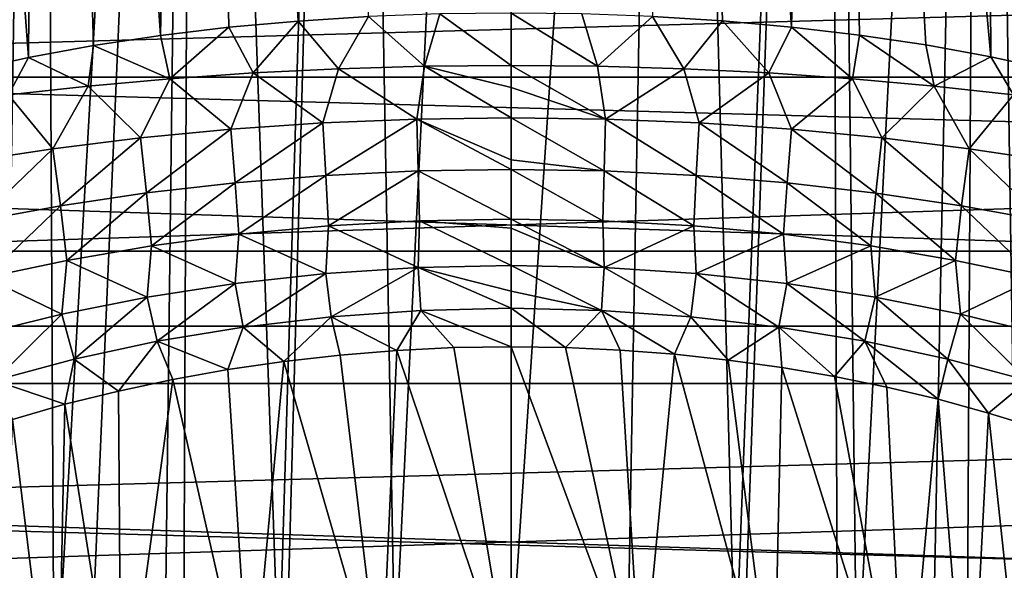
# Model space of a CAD drawing. Header units: millimetres. Extents: x -100 to 100, y -64 to 136.
# Tile 501 of 530: x -5 to 5, y 85 to 91. Entities that reach past the tile are written whole.
import ezdxf

# ---------------------------------------------------------------- set-up
doc = ezdxf.new("R2010")
doc.units = ezdxf.units.MM
doc.header["$LTSCALE"] = 159.143519
for name, color, linetype in [('19', 7, 'CONTINUOUS'), ('232', 7, 'CONTINUOUS'), ('238', 7, 'CONTINUOUS'), ('239', 7, 'CONTINUOUS'), ('244', 7, 'CONTINUOUS'), ('397', 7, 'CONTINUOUS'), ('407', 7, 'CONTINUOUS'), ('412', 7, 'CONTINUOUS'), ('437', 7, 'CONTINUOUS')]:
    doc.layers.add(name, color=color, linetype=linetype)

msp = doc.modelspace()

# ---------------------------------------------------------------- linework, layer by layer
at = {"layer": '19', "color": 7, "linetype": 'CONTINUOUS', "true_color": 0x8c979c}
for points in [[(-5.781, 90.37, 13.152), (-5.112, 90.519, 13.424), (-6.522, 109.417, 12.427), (-5.781, 90.37, 13.152)], [(-6.522, 109.417, 12.427), (-5.112, 90.519, 13.424), (-4.977, 109.417, 13.122), (-6.522, 109.417, 12.427)], [(-4.977, 109.417, -13.122), (-6.226, 82.783, -13.094), (-6.522, 109.417, -12.427), (-4.977, 109.417, -13.122)], [(-5.95, 82.932, -13.219), (-6.226, 82.783, -13.094), (-4.977, 109.417, -13.122), (-5.95, 82.932, -13.219)], [(-5.393, 83.194, -13.451), (-5.95, 82.932, -13.219), (-4.977, 109.417, -13.122), (-5.393, 83.194, -13.451)], [(-4.841, 83.41, -13.656), (-5.393, 83.194, -13.451), (-4.977, 109.417, -13.122), (-4.841, 83.41, -13.656)], [(-5.112, 90.519, 13.424), (-4.422, 90.646, 13.664), (-4.977, 109.417, 13.122), (-5.112, 90.519, 13.424)], [(-4.422, 90.646, 13.664), (-3.714, 90.752, 13.871), (-4.977, 109.417, 13.122), (-4.422, 90.646, 13.664)], [(-4.977, 109.417, 13.122), (-3.714, 90.752, 13.871), (-3.358, 109.417, 13.626), (-4.977, 109.417, 13.122)], [(-3.358, 109.417, -13.626), (-4.841, 83.41, -13.656), (-4.977, 109.417, -13.122), (-3.358, 109.417, -13.626)], [(-4.474, 83.532, -13.778), (-4.841, 83.41, -13.656), (-3.358, 109.417, -13.626), (-4.474, 83.532, -13.778)], [(-3.67, 83.75, -14.009), (-4.474, 83.532, -13.778), (-3.358, 109.417, -13.626), (-3.67, 83.75, -14.009)], [(-3.714, 90.752, 13.871), (-2.991, 90.838, 14.044), (-3.358, 109.417, 13.626), (-3.714, 90.752, 13.871)], [(-3.469, 83.795, -14.06), (-3.67, 83.75, -14.009), (-3.358, 109.417, -13.626), (-3.469, 83.795, -14.06)], [(-2.461, 83.971, -14.268), (-3.469, 83.795, -14.06), (-3.358, 109.417, -13.626), (-2.461, 83.971, -14.268)], [(-2.991, 90.838, 14.044), (-2.255, 90.904, 14.179), (-3.358, 109.417, 13.626), (-2.991, 90.838, 14.044)], [(-3.358, 109.417, 13.626), (-2.255, 90.904, 14.179), (-1.692, 109.417, 13.932), (-3.358, 109.417, 13.626)], [(-1.692, 109.417, -13.932), (-2.461, 83.971, -14.268), (-3.358, 109.417, -13.626), (-1.692, 109.417, -13.932)], [(-2.384, 83.981, -14.28), (-2.461, 83.971, -14.268), (-1.692, 109.417, -13.932), (-2.384, 83.981, -14.28)], [(-1.231, 84.091, -14.424), (-2.384, 83.981, -14.28), (-1.692, 109.417, -13.932), (-1.231, 84.091, -14.424)], [(-2.255, 90.904, 14.179), (-1.509, 90.951, 14.277), (-1.692, 109.417, 13.932), (-2.255, 90.904, 14.179)], [(0, 109.417, -14.034), (-1.231, 84.091, -14.424), (-1.692, 109.417, -13.932), (0, 109.417, -14.034)], [(0, 84.13, -14.476), (-1.231, 84.091, -14.424), (0, 109.417, -14.034), (0, 84.13, -14.476)]]:
    msp.add_3dface(points, dxfattribs=at)
at = {"layer": '232', "color": 7, "linetype": 'CONTINUOUS', "true_color": 0x8c979c}
for points in [[(-1.811, 87.368, 15.806), (-1.377, 83.734, 19.702), (-1.21, 87.417, 15.862), (-1.811, 87.368, 15.806)], [(-1.377, 83.734, 19.702), (0, 83.815, 19.727), (-1.21, 87.417, 15.862), (-1.377, 83.734, 19.702)], [(-1.21, 87.417, 15.862), (0, 83.815, 19.727), (-0.606, 87.446, 15.895), (-1.21, 87.417, 15.862)], [(-0.606, 87.446, 15.895), (0, 83.815, 19.727), (0, 87.455, 15.906), (-0.606, 87.446, 15.895)], [(0, 83.815, 19.727), (1.381, 83.736, 19.699), (0, 87.455, 15.906), (0, 83.815, 19.727)], [(0, 87.455, 15.906), (1.381, 83.736, 19.699), (0.578, 87.447, 15.896), (0, 87.455, 15.906)], [(0.578, 87.447, 15.896), (1.381, 83.736, 19.699), (1.155, 87.42, 15.866), (0.578, 87.447, 15.896)], [(1.155, 87.42, 15.866), (1.381, 83.736, 19.699), (1.73, 87.376, 15.815), (1.155, 87.42, 15.866)], [(-2.408, 87.301, 15.728), (-1.377, 83.734, 19.702), (-1.811, 87.368, 15.806), (-2.408, 87.301, 15.728)], [(1.381, 83.736, 19.699), (2.785, 83.489, 19.614), (1.73, 87.376, 15.815), (1.381, 83.736, 19.699)], [(1.73, 87.376, 15.815), (2.785, 83.489, 19.614), (2.301, 87.315, 15.744), (1.73, 87.376, 15.815)], [(2.301, 87.315, 15.744), (2.785, 83.489, 19.614), (2.867, 87.236, 15.653), (2.301, 87.315, 15.744)], [(-3.584, 87.11, 15.507), (-2.759, 83.49, 19.622), (-3, 87.215, 15.629), (-3.584, 87.11, 15.507)], [(-3, 87.215, 15.629), (-2.759, 83.49, 19.622), (-2.408, 87.301, 15.728), (-3, 87.215, 15.629)], [(-2.759, 83.49, 19.622), (-1.377, 83.734, 19.702), (-2.408, 87.301, 15.728), (-2.759, 83.49, 19.622)], [(2.785, 83.489, 19.614), (4.175, 83.073, 19.466), (2.867, 87.236, 15.653), (2.785, 83.489, 19.614)], [(2.867, 87.236, 15.653), (4.175, 83.073, 19.466), (3.426, 87.141, 15.543), (2.867, 87.236, 15.653)], [(-4.16, 86.987, 15.365), (-4.132, 83.081, 19.479), (-3.584, 87.11, 15.507), (-4.16, 86.987, 15.365)], [(-4.132, 83.081, 19.479), (-2.759, 83.49, 19.622), (-3.584, 87.11, 15.507), (-4.132, 83.081, 19.479)], [(3.426, 87.141, 15.543), (4.175, 83.073, 19.466), (3.979, 87.028, 15.412), (3.426, 87.141, 15.543)], [(3.979, 87.028, 15.412), (4.175, 83.073, 19.466), (4.523, 86.899, 15.262), (3.979, 87.028, 15.412)], [(-4.727, 86.846, 15.201), (-4.132, 83.081, 19.479), (-4.16, 86.987, 15.365), (-4.727, 86.846, 15.201)], [(4.175, 83.073, 19.466), (4.854, 82.804, 19.366), (4.523, 86.899, 15.262), (4.175, 83.073, 19.466)], [(4.523, 86.899, 15.262), (4.854, 82.804, 19.366), (5.057, 86.754, 15.093), (4.523, 86.899, 15.262)], [(-5.282, 86.687, 15.016), (-4.809, 82.816, 19.381), (-4.727, 86.846, 15.201), (-5.282, 86.687, 15.016)], [(-4.809, 82.816, 19.381), (-4.132, 83.081, 19.479), (-4.727, 86.846, 15.201), (-4.809, 82.816, 19.381)], [(-5.477, 82.51, 19.265), (-4.809, 82.816, 19.381), (-5.282, 86.687, 15.016), (-5.477, 82.51, 19.265)], [(4.854, 82.804, 19.366), (5.517, 82.499, 19.248), (5.057, 86.754, 15.093), (4.854, 82.804, 19.366)], [(5.057, 86.754, 15.093), (5.517, 82.499, 19.248), (5.581, 86.592, 14.906), (5.057, 86.754, 15.093)]]:
    msp.add_3dface(points, dxfattribs=at)
at = {"layer": '238', "color": 7, "linetype": 'CONTINUOUS', "true_color": 0x8c979c}
for points in [[(-0.756, 90.979, 14.336), (-1.509, 90.951, 14.277), (-0.917, 90.427, 14.366), (-0.756, 90.979, 14.336)], [(-0.756, 90.979, 14.336), (-0.917, 90.427, 14.366), (0, 90.434, 14.396), (-0.756, 90.979, 14.336)], [(0, 90.988, 14.356), (-0.756, 90.979, 14.336), (0, 90.434, 14.396), (0, 90.988, 14.356)], [(-2.255, 90.904, 14.179), (-2.991, 90.838, 14.044), (-2.731, 90.354, 14.13), (-2.255, 90.904, 14.179)], [(-2.255, 90.904, 14.179), (-2.731, 90.354, 14.13), (-1.829, 90.399, 14.277), (-2.255, 90.904, 14.179)], [(-1.509, 90.951, 14.277), (-2.255, 90.904, 14.179), (-1.829, 90.399, 14.277), (-1.509, 90.951, 14.277)], [(-1.509, 90.951, 14.277), (-1.829, 90.399, 14.277), (-0.917, 90.427, 14.366), (-1.509, 90.951, 14.277)], [(-3.714, 90.752, 13.871), (-4.422, 90.646, 13.664), (-3.616, 90.293, 13.927), (-3.714, 90.752, 13.871)], [(-2.991, 90.838, 14.044), (-3.714, 90.752, 13.871), (-3.616, 90.293, 13.927), (-2.991, 90.838, 14.044)], [(-2.991, 90.838, 14.044), (-3.616, 90.293, 13.927), (-2.731, 90.354, 14.13), (-2.991, 90.838, 14.044)], [(-4.422, 90.646, 13.664), (-5.112, 90.519, 13.424), (-4.482, 90.215, 13.669), (-4.422, 90.646, 13.664)], [(-4.422, 90.646, 13.664), (-4.482, 90.215, 13.669), (-3.616, 90.293, 13.927), (-4.422, 90.646, 13.664)], [(-5.112, 90.519, 13.424), (-5.781, 90.37, 13.152), (-5.324, 90.124, 13.36), (-5.112, 90.519, 13.424)], [(-5.112, 90.519, 13.424), (-5.324, 90.124, 13.36), (-4.482, 90.215, 13.669), (-5.112, 90.519, 13.424)], [(0, 90.434, 14.396), (-0.917, 90.427, 14.366), (0, 90.2, 14.432), (0, 90.434, 14.396)], [(-3.616, 90.293, 13.927), (-2.97, 89.758, 14.182), (-2.731, 90.354, 14.13), (-3.616, 90.293, 13.927)], [(-2.97, 89.758, 14.182), (-1.993, 89.825, 14.358), (-2.731, 90.354, 14.13), (-2.97, 89.758, 14.182)], [(-2.731, 90.354, 14.13), (-1.993, 89.825, 14.358), (-1.829, 90.399, 14.277), (-2.731, 90.354, 14.13)], [(-1.993, 89.825, 14.358), (-1, 89.866, 14.465), (-1.829, 90.399, 14.277), (-1.993, 89.825, 14.358)], [(-1.829, 90.399, 14.277), (-1, 89.866, 14.465), (-0.917, 90.427, 14.366), (-1.829, 90.399, 14.277)], [(-1, 89.866, 14.465), (0, 89.878, 14.5), (-0.917, 90.427, 14.366), (-1, 89.866, 14.465)], [(-0.917, 90.427, 14.366), (0, 89.878, 14.5), (0, 90.2, 14.432), (-0.917, 90.427, 14.366)], [(-4.482, 90.215, 13.669), (-3.926, 89.666, 13.94), (-3.616, 90.293, 13.927), (-4.482, 90.215, 13.669)], [(-3.926, 89.666, 13.94), (-2.97, 89.758, 14.182), (-3.616, 90.293, 13.927), (-3.926, 89.666, 13.94)], [(-5.748, 89.416, 13.268), (-4.854, 89.552, 13.634), (-5.324, 90.124, 13.36), (-5.748, 89.416, 13.268)], [(-5.324, 90.124, 13.36), (-4.854, 89.552, 13.634), (-4.482, 90.215, 13.669), (-5.324, 90.124, 13.36)], [(-4.854, 89.552, 13.634), (-3.926, 89.666, 13.94), (-4.482, 90.215, 13.669), (-4.854, 89.552, 13.634)], [(-2.97, 89.758, 14.182), (-2.923, 89.191, 14.362), (-1.993, 89.825, 14.358), (-2.97, 89.758, 14.182)], [(-2.923, 89.191, 14.362), (-1.962, 89.27, 14.531), (-1.993, 89.825, 14.358), (-2.923, 89.191, 14.362)], [(-1.993, 89.825, 14.358), (-1.962, 89.27, 14.531), (-1, 89.866, 14.465), (-1.993, 89.825, 14.358)], [(-1.962, 89.27, 14.531), (-0.985, 89.317, 14.634), (-1, 89.866, 14.465), (-1.962, 89.27, 14.531)], [(0, 89.878, 14.5), (-1, 89.866, 14.465), (0, 89.435, 14.632), (0, 89.878, 14.5)], [(-0.985, 89.317, 14.634), (0, 89.333, 14.668), (-1, 89.866, 14.465), (-0.985, 89.317, 14.634)], [(-1, 89.866, 14.465), (0, 89.333, 14.668), (0, 89.435, 14.632), (-1, 89.866, 14.465)], [(-3.926, 89.666, 13.94), (-3.862, 89.084, 14.128), (-2.97, 89.758, 14.182), (-3.926, 89.666, 13.94)], [(-3.862, 89.084, 14.128), (-2.923, 89.191, 14.362), (-2.97, 89.758, 14.182), (-3.862, 89.084, 14.128)], [(-4.854, 89.552, 13.634), (-4.772, 88.949, 13.833), (-3.926, 89.666, 13.94), (-4.854, 89.552, 13.634)], [(-4.772, 88.949, 13.833), (-3.862, 89.084, 14.128), (-3.926, 89.666, 13.94), (-4.772, 88.949, 13.833)], [(-5.748, 89.416, 13.268), (-5.648, 88.789, 13.481), (-4.854, 89.552, 13.634), (-5.748, 89.416, 13.268)], [(-5.648, 88.789, 13.481), (-4.772, 88.949, 13.833), (-4.854, 89.552, 13.634), (-5.648, 88.789, 13.481)], [(-1.962, 89.27, 14.531), (-1.936, 88.736, 14.768), (-0.985, 89.317, 14.634), (-1.962, 89.27, 14.531)], [(-1.936, 88.736, 14.768), (-0.972, 88.79, 14.866), (-0.985, 89.317, 14.634), (-1.936, 88.736, 14.768)], [(-0.985, 89.317, 14.634), (0, 88.808, 14.899), (0, 89.333, 14.668), (-0.985, 89.317, 14.634)], [(-0.972, 88.79, 14.866), (0, 88.808, 14.899), (-0.985, 89.317, 14.634), (-0.972, 88.79, 14.866)], [(-3.862, 89.084, 14.128), (-3.811, 88.523, 14.382), (-2.923, 89.191, 14.362), (-3.862, 89.084, 14.128)], [(-3.811, 88.523, 14.382), (-2.885, 88.646, 14.605), (-2.923, 89.191, 14.362), (-3.811, 88.523, 14.382)], [(-2.923, 89.191, 14.362), (-2.885, 88.646, 14.605), (-1.962, 89.27, 14.531), (-2.923, 89.191, 14.362)], [(-2.885, 88.646, 14.605), (-1.936, 88.736, 14.768), (-1.962, 89.27, 14.531), (-2.885, 88.646, 14.605)], [(-4.772, 88.949, 13.833), (-4.707, 88.369, 14.1), (-3.862, 89.084, 14.128), (-4.772, 88.949, 13.833)], [(-4.707, 88.369, 14.1), (-3.811, 88.523, 14.382), (-3.862, 89.084, 14.128), (-4.707, 88.369, 14.1)], [(-5.648, 88.789, 13.481), (-5.568, 88.187, 13.763), (-4.772, 88.949, 13.833), (-5.648, 88.789, 13.481)], [(-5.568, 88.187, 13.763), (-4.707, 88.369, 14.1), (-4.772, 88.949, 13.833), (-5.568, 88.187, 13.763)], [(-1.936, 88.736, 14.768), (-0.985, 88.293, 15.154), (-0.972, 88.79, 14.866), (-1.936, 88.736, 14.768)], [(-0.985, 88.293, 15.154), (0, 88.316, 15.186), (-0.972, 88.79, 14.866), (-0.985, 88.293, 15.154)], [(0, 88.808, 14.899), (-0.972, 88.79, 14.866), (0, 88.71, 14.95), (0, 88.808, 14.899)], [(-0.972, 88.79, 14.866), (0, 88.316, 15.186), (0, 88.71, 14.95), (-0.972, 88.79, 14.866)], [(-2.885, 88.646, 14.605), (-1.962, 88.23, 15.056), (-1.936, 88.736, 14.768), (-2.885, 88.646, 14.605)], [(-1.962, 88.23, 15.056), (-0.985, 88.293, 15.154), (-1.936, 88.736, 14.768), (-1.962, 88.23, 15.056)], [(-3.811, 88.523, 14.382), (-2.922, 88.125, 14.895), (-2.885, 88.646, 14.605), (-3.811, 88.523, 14.382)], [(-2.922, 88.125, 14.895), (-1.962, 88.23, 15.056), (-2.885, 88.646, 14.605), (-2.922, 88.125, 14.895)], [(-4.707, 88.369, 14.1), (-3.857, 87.982, 14.673), (-3.811, 88.523, 14.382), (-4.707, 88.369, 14.1)], [(-3.857, 87.982, 14.673), (-2.922, 88.125, 14.895), (-3.811, 88.523, 14.382), (-3.857, 87.982, 14.673)], [(-5.568, 88.187, 13.763), (-4.76, 87.802, 14.392), (-4.707, 88.369, 14.1), (-5.568, 88.187, 13.763)], [(-4.76, 87.802, 14.392), (-3.857, 87.982, 14.673), (-4.707, 88.369, 14.1), (-4.76, 87.802, 14.392)], [(-1.962, 88.23, 15.056), (-1.905, 87.772, 15.408), (-0.985, 88.293, 15.154), (-1.962, 88.23, 15.056)], [(-1.905, 87.772, 15.408), (-0.957, 87.839, 15.496), (-0.985, 88.293, 15.154), (-1.905, 87.772, 15.408)], [(0, 88.316, 15.186), (-0.985, 88.293, 15.154), (0, 88.045, 15.378), (0, 88.316, 15.186)], [(-0.957, 87.839, 15.496), (0, 87.863, 15.524), (-0.985, 88.293, 15.154), (-0.957, 87.839, 15.496)], [(-0.985, 88.293, 15.154), (0, 87.863, 15.524), (0, 88.045, 15.378), (-0.985, 88.293, 15.154)], [(-5.626, 87.589, 14.059), (-4.76, 87.802, 14.392), (-5.568, 88.187, 13.763), (-5.626, 87.589, 14.059)], [(-2.922, 88.125, 14.895), (-2.838, 87.663, 15.262), (-1.962, 88.23, 15.056), (-2.922, 88.125, 14.895)], [(-2.838, 87.663, 15.262), (-1.905, 87.772, 15.408), (-1.962, 88.23, 15.056), (-2.838, 87.663, 15.262)], [(-3.857, 87.982, 14.673), (-3.748, 87.513, 15.062), (-2.922, 88.125, 14.895), (-3.857, 87.982, 14.673)], [(-3.748, 87.513, 15.062), (-2.838, 87.663, 15.262), (-2.922, 88.125, 14.895), (-3.748, 87.513, 15.062)], [(-4.76, 87.802, 14.392), (-4.628, 87.324, 14.809), (-3.857, 87.982, 14.673), (-4.76, 87.802, 14.392)], [(-4.628, 87.324, 14.809), (-3.748, 87.513, 15.062), (-3.857, 87.982, 14.673), (-4.628, 87.324, 14.809)], [(-1.905, 87.772, 15.408), (-1.21, 87.417, 15.862), (-0.957, 87.839, 15.496), (-1.905, 87.772, 15.408)], [(-1.21, 87.417, 15.862), (-0.606, 87.446, 15.895), (-0.957, 87.839, 15.496), (-1.21, 87.417, 15.862)], [(-0.957, 87.839, 15.496), (0, 87.455, 15.906), (0, 87.863, 15.524), (-0.957, 87.839, 15.496)], [(-0.606, 87.446, 15.895), (0, 87.455, 15.906), (-0.957, 87.839, 15.496), (-0.606, 87.446, 15.895)], [(-5.626, 87.589, 14.059), (-5.473, 87.099, 14.507), (-4.76, 87.802, 14.392), (-5.626, 87.589, 14.059)], [(-5.473, 87.099, 14.507), (-4.628, 87.324, 14.809), (-4.76, 87.802, 14.392), (-5.473, 87.099, 14.507)], [(-2.838, 87.663, 15.262), (-2.408, 87.301, 15.728), (-1.905, 87.772, 15.408), (-2.838, 87.663, 15.262)], [(-2.408, 87.301, 15.728), (-1.811, 87.368, 15.806), (-1.905, 87.772, 15.408), (-2.408, 87.301, 15.728)], [(-1.811, 87.368, 15.806), (-1.21, 87.417, 15.862), (-1.905, 87.772, 15.408), (-1.811, 87.368, 15.806)], [(-3.748, 87.513, 15.062), (-3, 87.215, 15.629), (-2.838, 87.663, 15.262), (-3.748, 87.513, 15.062)], [(-3, 87.215, 15.629), (-2.408, 87.301, 15.728), (-2.838, 87.663, 15.262), (-3, 87.215, 15.629)], [(-4.628, 87.324, 14.809), (-4.16, 86.987, 15.365), (-3.748, 87.513, 15.062), (-4.628, 87.324, 14.809)], [(-4.16, 86.987, 15.365), (-3.584, 87.11, 15.507), (-3.748, 87.513, 15.062), (-4.16, 86.987, 15.365)], [(-3.584, 87.11, 15.507), (-3, 87.215, 15.629), (-3.748, 87.513, 15.062), (-3.584, 87.11, 15.507)], [(-5.473, 87.099, 14.507), (-4.727, 86.846, 15.201), (-4.628, 87.324, 14.809), (-5.473, 87.099, 14.507)], [(-4.727, 86.846, 15.201), (-4.16, 86.987, 15.365), (-4.628, 87.324, 14.809), (-4.727, 86.846, 15.201)], [(-5.282, 86.687, 15.016), (-4.727, 86.846, 15.201), (-5.473, 87.099, 14.507), (-5.282, 86.687, 15.016)]]:
    msp.add_3dface(points, dxfattribs=at)
at = {"layer": '239', "color": 7, "linetype": 'CONTINUOUS', "true_color": 0x8c979c}
for points in [[(0, 90.988, 14.356), (0, 90.434, 14.396), (0.917, 90.427, 14.366), (0, 90.988, 14.356)], [(0, 90.988, 14.356), (0.917, 90.427, 14.366), (0.751, 90.979, 14.336), (0, 90.988, 14.356)], [(0.751, 90.979, 14.336), (0.917, 90.427, 14.366), (1.499, 90.951, 14.278), (0.751, 90.979, 14.336)], [(0.917, 90.427, 14.366), (1.829, 90.399, 14.277), (1.499, 90.951, 14.278), (0.917, 90.427, 14.366)], [(1.499, 90.951, 14.278), (1.829, 90.399, 14.277), (2.24, 90.905, 14.181), (1.499, 90.951, 14.278)], [(1.829, 90.399, 14.277), (2.73, 90.354, 14.13), (2.24, 90.905, 14.181), (1.829, 90.399, 14.277)], [(2.24, 90.905, 14.181), (2.73, 90.354, 14.13), (2.972, 90.84, 14.048), (2.24, 90.905, 14.181)], [(2.73, 90.354, 14.13), (3.616, 90.293, 13.927), (2.972, 90.84, 14.048), (2.73, 90.354, 14.13)], [(2.972, 90.84, 14.048), (3.616, 90.293, 13.927), (3.691, 90.755, 13.877), (2.972, 90.84, 14.048)], [(3.616, 90.293, 13.927), (4.481, 90.215, 13.669), (3.691, 90.755, 13.877), (3.616, 90.293, 13.927)], [(3.691, 90.755, 13.877), (4.481, 90.215, 13.669), (4.395, 90.651, 13.673), (3.691, 90.755, 13.877)], [(4.395, 90.651, 13.673), (4.481, 90.215, 13.669), (5.081, 90.525, 13.435), (4.395, 90.651, 13.673)], [(0, 90.434, 14.396), (0, 90.2, 14.432), (1, 89.866, 14.465), (0, 90.434, 14.396)], [(0, 90.434, 14.396), (1, 89.866, 14.465), (0.917, 90.427, 14.366), (0, 90.434, 14.396)], [(4.481, 90.215, 13.669), (5.323, 90.124, 13.36), (5.081, 90.525, 13.435), (4.481, 90.215, 13.669)], [(5.081, 90.525, 13.435), (5.323, 90.124, 13.36), (5.746, 90.379, 13.167), (5.081, 90.525, 13.435)], [(0.917, 90.427, 14.366), (1, 89.866, 14.465), (1.829, 90.399, 14.277), (0.917, 90.427, 14.366)], [(1, 89.866, 14.465), (1.993, 89.825, 14.358), (1.829, 90.399, 14.277), (1, 89.866, 14.465)], [(1.829, 90.399, 14.277), (1.993, 89.825, 14.358), (2.73, 90.354, 14.13), (1.829, 90.399, 14.277)], [(1.993, 89.825, 14.358), (2.97, 89.758, 14.182), (2.73, 90.354, 14.13), (1.993, 89.825, 14.358)], [(2.73, 90.354, 14.13), (2.97, 89.758, 14.182), (3.616, 90.293, 13.927), (2.73, 90.354, 14.13)], [(2.97, 89.758, 14.182), (3.926, 89.666, 13.94), (3.616, 90.293, 13.927), (2.97, 89.758, 14.182)], [(3.616, 90.293, 13.927), (3.926, 89.666, 13.94), (4.481, 90.215, 13.669), (3.616, 90.293, 13.927)], [(0, 90.2, 14.432), (0, 89.878, 14.5), (1, 89.866, 14.465), (0, 90.2, 14.432)], [(3.926, 89.666, 13.94), (4.853, 89.552, 13.634), (4.481, 90.215, 13.669), (3.926, 89.666, 13.94)], [(4.481, 90.215, 13.669), (4.853, 89.552, 13.634), (5.323, 90.124, 13.36), (4.481, 90.215, 13.669)], [(4.853, 89.552, 13.634), (5.748, 89.416, 13.268), (5.323, 90.124, 13.36), (4.853, 89.552, 13.634)], [(0, 89.878, 14.5), (0, 89.435, 14.632), (0.985, 89.317, 14.634), (0, 89.878, 14.5)], [(0, 89.878, 14.5), (0.985, 89.317, 14.634), (1, 89.866, 14.465), (0, 89.878, 14.5)], [(0.985, 89.317, 14.634), (1.962, 89.27, 14.531), (1, 89.866, 14.465), (0.985, 89.317, 14.634)], [(1, 89.866, 14.465), (1.962, 89.27, 14.531), (1.993, 89.825, 14.358), (1, 89.866, 14.465)], [(1.962, 89.27, 14.531), (2.924, 89.191, 14.362), (1.993, 89.825, 14.358), (1.962, 89.27, 14.531)], [(1.993, 89.825, 14.358), (2.924, 89.191, 14.362), (2.97, 89.758, 14.182), (1.993, 89.825, 14.358)], [(2.924, 89.191, 14.362), (3.863, 89.083, 14.128), (2.97, 89.758, 14.182), (2.924, 89.191, 14.362)], [(2.97, 89.758, 14.182), (3.863, 89.083, 14.128), (3.926, 89.666, 13.94), (2.97, 89.758, 14.182)], [(3.863, 89.083, 14.128), (4.773, 88.949, 13.833), (3.926, 89.666, 13.94), (3.863, 89.083, 14.128)], [(3.926, 89.666, 13.94), (4.773, 88.949, 13.833), (4.853, 89.552, 13.634), (3.926, 89.666, 13.94)], [(4.773, 88.949, 13.833), (5.649, 88.789, 13.481), (4.853, 89.552, 13.634), (4.773, 88.949, 13.833)], [(4.853, 89.552, 13.634), (5.649, 88.789, 13.481), (5.748, 89.416, 13.268), (4.853, 89.552, 13.634)], [(0, 89.435, 14.632), (0, 89.333, 14.668), (0.985, 89.317, 14.634), (0, 89.435, 14.632)], [(0, 89.333, 14.668), (0, 88.808, 14.899), (0.972, 88.79, 14.866), (0, 89.333, 14.668)], [(0, 89.333, 14.668), (0.972, 88.79, 14.866), (0.985, 89.317, 14.634), (0, 89.333, 14.668)], [(0.972, 88.79, 14.866), (1.936, 88.736, 14.768), (0.985, 89.317, 14.634), (0.972, 88.79, 14.866)], [(0.985, 89.317, 14.634), (1.936, 88.736, 14.768), (1.962, 89.27, 14.531), (0.985, 89.317, 14.634)], [(1.936, 88.736, 14.768), (2.885, 88.646, 14.605), (1.962, 89.27, 14.531), (1.936, 88.736, 14.768)], [(1.962, 89.27, 14.531), (2.885, 88.646, 14.605), (2.924, 89.191, 14.362), (1.962, 89.27, 14.531)], [(2.885, 88.646, 14.605), (3.811, 88.523, 14.382), (2.924, 89.191, 14.362), (2.885, 88.646, 14.605)], [(2.924, 89.191, 14.362), (3.811, 88.523, 14.382), (3.863, 89.083, 14.128), (2.924, 89.191, 14.362)], [(3.811, 88.523, 14.382), (4.707, 88.369, 14.1), (3.863, 89.083, 14.128), (3.811, 88.523, 14.382)], [(3.863, 89.083, 14.128), (4.707, 88.369, 14.1), (4.773, 88.949, 13.833), (3.863, 89.083, 14.128)], [(4.707, 88.369, 14.1), (5.568, 88.187, 13.763), (4.773, 88.949, 13.833), (4.707, 88.369, 14.1)], [(4.773, 88.949, 13.833), (5.568, 88.187, 13.763), (5.649, 88.789, 13.481), (4.773, 88.949, 13.833)], [(0, 88.808, 14.899), (0, 88.71, 14.95), (0.985, 88.293, 15.154), (0, 88.808, 14.899)], [(0.972, 88.79, 14.866), (0, 88.808, 14.899), (0.985, 88.293, 15.154), (0.972, 88.79, 14.866)], [(1.936, 88.736, 14.768), (0.972, 88.79, 14.866), (0.985, 88.293, 15.154), (1.936, 88.736, 14.768)], [(0, 88.71, 14.95), (0, 88.316, 15.186), (0.985, 88.293, 15.154), (0, 88.71, 14.95)], [(1.962, 88.23, 15.056), (1.936, 88.736, 14.768), (0.985, 88.293, 15.154), (1.962, 88.23, 15.056)], [(2.885, 88.646, 14.605), (1.936, 88.736, 14.768), (1.962, 88.23, 15.056), (2.885, 88.646, 14.605)], [(2.922, 88.125, 14.895), (2.885, 88.646, 14.605), (1.962, 88.23, 15.056), (2.922, 88.125, 14.895)], [(3.811, 88.523, 14.382), (2.885, 88.646, 14.605), (2.922, 88.125, 14.895), (3.811, 88.523, 14.382)], [(3.857, 87.982, 14.673), (3.811, 88.523, 14.382), (2.922, 88.125, 14.895), (3.857, 87.982, 14.673)], [(4.707, 88.369, 14.1), (3.811, 88.523, 14.382), (3.857, 87.982, 14.673), (4.707, 88.369, 14.1)], [(4.76, 87.802, 14.392), (4.707, 88.369, 14.1), (3.857, 87.982, 14.673), (4.76, 87.802, 14.392)], [(5.568, 88.187, 13.763), (4.707, 88.369, 14.1), (4.76, 87.802, 14.392), (5.568, 88.187, 13.763)], [(0, 88.316, 15.186), (0, 88.045, 15.378), (0.957, 87.839, 15.496), (0, 88.316, 15.186)], [(0.985, 88.293, 15.154), (0, 88.316, 15.186), (0.957, 87.839, 15.496), (0.985, 88.293, 15.154)], [(1.905, 87.772, 15.408), (0.985, 88.293, 15.154), (0.957, 87.839, 15.496), (1.905, 87.772, 15.408)], [(1.962, 88.23, 15.056), (0.985, 88.293, 15.154), (1.905, 87.772, 15.408), (1.962, 88.23, 15.056)], [(2.838, 87.663, 15.262), (1.962, 88.23, 15.056), (1.905, 87.772, 15.408), (2.838, 87.663, 15.262)], [(2.922, 88.125, 14.895), (1.962, 88.23, 15.056), (2.838, 87.663, 15.262), (2.922, 88.125, 14.895)], [(5.626, 87.589, 14.059), (5.568, 88.187, 13.763), (4.76, 87.802, 14.392), (5.626, 87.589, 14.059)], [(0, 88.045, 15.378), (0, 87.863, 15.524), (0.957, 87.839, 15.496), (0, 88.045, 15.378)], [(3.748, 87.513, 15.062), (2.922, 88.125, 14.895), (2.838, 87.663, 15.262), (3.748, 87.513, 15.062)], [(3.857, 87.982, 14.673), (2.922, 88.125, 14.895), (3.748, 87.513, 15.062), (3.857, 87.982, 14.673)], [(4.628, 87.324, 14.809), (3.857, 87.982, 14.673), (3.748, 87.513, 15.062), (4.628, 87.324, 14.809)], [(4.76, 87.802, 14.392), (3.857, 87.982, 14.673), (4.628, 87.324, 14.809), (4.76, 87.802, 14.392)], [(0, 87.455, 15.906), (0.578, 87.447, 15.896), (0, 87.863, 15.524), (0, 87.455, 15.906)], [(0, 87.863, 15.524), (0.578, 87.447, 15.896), (0.957, 87.839, 15.496), (0, 87.863, 15.524)], [(0.578, 87.447, 15.896), (1.155, 87.42, 15.866), (0.957, 87.839, 15.496), (0.578, 87.447, 15.896)], [(1.155, 87.42, 15.866), (1.73, 87.376, 15.815), (0.957, 87.839, 15.496), (1.155, 87.42, 15.866)], [(1.73, 87.376, 15.815), (1.905, 87.772, 15.408), (0.957, 87.839, 15.496), (1.73, 87.376, 15.815)], [(1.73, 87.376, 15.815), (2.301, 87.315, 15.744), (1.905, 87.772, 15.408), (1.73, 87.376, 15.815)], [(2.301, 87.315, 15.744), (2.838, 87.663, 15.262), (1.905, 87.772, 15.408), (2.301, 87.315, 15.744)], [(5.473, 87.099, 14.507), (4.76, 87.802, 14.392), (4.628, 87.324, 14.809), (5.473, 87.099, 14.507)], [(5.626, 87.589, 14.059), (4.76, 87.802, 14.392), (5.473, 87.099, 14.507), (5.626, 87.589, 14.059)], [(2.301, 87.315, 15.744), (2.867, 87.236, 15.653), (2.838, 87.663, 15.262), (2.301, 87.315, 15.744)], [(2.867, 87.236, 15.653), (3.426, 87.141, 15.543), (2.838, 87.663, 15.262), (2.867, 87.236, 15.653)], [(3.426, 87.141, 15.543), (3.748, 87.513, 15.062), (2.838, 87.663, 15.262), (3.426, 87.141, 15.543)], [(3.426, 87.141, 15.543), (3.979, 87.028, 15.412), (3.748, 87.513, 15.062), (3.426, 87.141, 15.543)], [(3.979, 87.028, 15.412), (4.523, 86.899, 15.262), (3.748, 87.513, 15.062), (3.979, 87.028, 15.412)], [(4.523, 86.899, 15.262), (4.628, 87.324, 14.809), (3.748, 87.513, 15.062), (4.523, 86.899, 15.262)], [(4.523, 86.899, 15.262), (5.057, 86.754, 15.093), (4.628, 87.324, 14.809), (4.523, 86.899, 15.262)], [(5.057, 86.754, 15.093), (5.473, 87.099, 14.507), (4.628, 87.324, 14.809), (5.057, 86.754, 15.093)], [(5.057, 86.754, 15.093), (5.581, 86.592, 14.906), (5.473, 87.099, 14.507), (5.057, 86.754, 15.093)]]:
    msp.add_3dface(points, dxfattribs=at)
at = {"layer": '244', "color": 7, "linetype": 'CONTINUOUS', "true_color": 0x8c979c}
for points in [[(0, 84.13, -14.476), (0, 109.417, -14.034), (1.692, 109.417, -13.932), (0, 84.13, -14.476)], [(1.232, 84.089, -14.424), (0, 84.13, -14.476), (1.692, 109.417, -13.932), (1.232, 84.089, -14.424)], [(2.375, 83.978, -14.282), (1.232, 84.089, -14.424), (1.692, 109.417, -13.932), (2.375, 83.978, -14.282)], [(1.499, 90.951, 14.278), (2.24, 90.905, 14.181), (1.692, 109.417, 13.932), (1.499, 90.951, 14.278)], [(2.24, 90.905, 14.181), (2.972, 90.84, 14.048), (1.692, 109.417, 13.932), (2.24, 90.905, 14.181)], [(1.692, 109.417, 13.932), (2.972, 90.84, 14.048), (3.358, 109.417, 13.626), (1.692, 109.417, 13.932)], [(3.358, 109.417, -13.626), (2.375, 83.978, -14.282), (1.692, 109.417, -13.932), (3.358, 109.417, -13.626)], [(2.457, 83.966, -14.268), (2.375, 83.978, -14.282), (3.358, 109.417, -13.626), (2.457, 83.966, -14.268)], [(3.456, 83.791, -14.063), (2.457, 83.966, -14.268), (3.358, 109.417, -13.626), (3.456, 83.791, -14.063)], [(2.972, 90.84, 14.048), (3.691, 90.755, 13.877), (3.358, 109.417, 13.626), (2.972, 90.84, 14.048)], [(3.691, 90.755, 13.877), (4.395, 90.651, 13.673), (3.358, 109.417, 13.626), (3.691, 90.755, 13.877)], [(4.395, 90.651, 13.673), (5.081, 90.525, 13.435), (3.358, 109.417, 13.626), (4.395, 90.651, 13.673)], [(3.358, 109.417, 13.626), (5.081, 90.525, 13.435), (4.977, 109.417, 13.122), (3.358, 109.417, 13.626)], [(3.661, 83.745, -14.012), (3.456, 83.791, -14.063), (3.358, 109.417, -13.626), (3.661, 83.745, -14.012)], [(4.977, 109.417, -13.122), (3.661, 83.745, -14.012), (3.358, 109.417, -13.626), (4.977, 109.417, -13.122)], [(4.457, 83.528, -13.783), (3.661, 83.745, -14.012), (4.977, 109.417, -13.122), (4.457, 83.528, -13.783)], [(4.828, 83.405, -13.66), (4.457, 83.528, -13.783), (4.977, 109.417, -13.122), (4.828, 83.405, -13.66)], [(5.374, 83.191, -13.459), (4.828, 83.405, -13.66), (4.977, 109.417, -13.122), (5.374, 83.191, -13.459)], [(5.081, 90.525, 13.435), (5.746, 90.379, 13.167), (4.977, 109.417, 13.122), (5.081, 90.525, 13.435)], [(5.746, 90.379, 13.167), (6.389, 90.21, 12.871), (4.977, 109.417, 13.122), (5.746, 90.379, 13.167)], [(4.977, 109.417, 13.122), (6.389, 90.21, 12.871), (6.522, 109.417, 12.427), (4.977, 109.417, 13.122)], [(6.522, 109.417, -12.427), (5.374, 83.191, -13.459), (4.977, 109.417, -13.122), (6.522, 109.417, -12.427)]]:
    msp.add_3dface(points, dxfattribs=at)
at = {"layer": '397', "color": 7, "linetype": 'CONTINUOUS', "true_color": 0xaaaaaa}
for points in [[(-80.743, 93.085, 45.7), (-83.828, 88.468, 45.7), (80.743, 93.085, 45.7), (-80.743, 93.085, 45.7)], [(80.743, 93.085, 45.7), (-83.828, 88.468, 45.7), (83.828, 88.468, 45.7), (80.743, 93.085, 45.7)], [(-83.828, 88.468, 45.7), (-86.649, 83.684, 45.7), (83.828, 88.468, 45.7), (-83.828, 88.468, 45.7)], [(83.828, 88.468, 45.7), (-86.649, 83.684, 45.7), (86.649, 83.684, 45.7), (83.828, 88.468, 45.7)]]:
    msp.add_3dface(points, dxfattribs=at)
at = {"layer": '407', "color": 7, "linetype": 'CONTINUOUS'}
for points in [[(-79.517, 92.22, 36.7), (82.556, 87.673, 36.7), (-82.556, 87.673, 36.7), (-79.517, 92.22, 36.7)], [(79.517, 92.22, 36.7), (82.556, 87.673, 36.7), (-79.517, 92.22, 36.7), (79.517, 92.22, 36.7)], [(-82.556, 87.673, 36.7), (85.334, 82.963, 36.7), (-85.334, 82.963, 36.7), (-82.556, 87.673, 36.7)], [(82.556, 87.673, 36.7), (85.334, 82.963, 36.7), (-82.556, 87.673, 36.7), (82.556, 87.673, 36.7)]]:
    msp.add_3dface(points, dxfattribs=at)
at = {"layer": '412', "linetype": 'CONTINUOUS'}
for points in [[(47.803, 90.308, 36.743), (44.135, 93.318, 36.743), (-47.803, 90.308, 36.743), (47.803, 90.308, 36.743)], [(44.135, 93.318, 36.743), (-44.135, 93.318, 36.743), (-47.803, 90.308, 36.743), (44.135, 93.318, 36.743)], [(51.265, 87.065, 36.743), (47.803, 90.308, 36.743), (-51.265, 87.065, 36.743), (51.265, 87.065, 36.743)], [(47.803, 90.308, 36.743), (-47.803, 90.308, 36.743), (-51.265, 87.065, 36.743), (47.803, 90.308, 36.743)], [(54.508, 83.603, 36.743), (51.265, 87.065, 36.743), (-54.508, 83.603, 36.743), (54.508, 83.603, 36.743)], [(51.265, 87.065, 36.743), (-51.265, 87.065, 36.743), (-54.508, 83.603, 36.743), (51.265, 87.065, 36.743)]]:
    msp.add_3dface(points, dxfattribs=at)
at = {"layer": '437', "color": 7, "linetype": 'CONTINUOUS', "true_color": 0xaaaaaa}
for points in [[(-47.803, 90.308, 44.7), (-44.135, 93.318, 44.7), (47.803, 90.308, 44.7), (-47.803, 90.308, 44.7)], [(-44.135, 93.318, 44.7), (44.135, 93.318, 44.7), (47.803, 90.308, 44.7), (-44.135, 93.318, 44.7)], [(-51.265, 87.065, 44.7), (-47.803, 90.308, 44.7), (51.265, 87.065, 44.7), (-51.265, 87.065, 44.7)], [(-47.803, 90.308, 44.7), (47.803, 90.308, 44.7), (51.265, 87.065, 44.7), (-47.803, 90.308, 44.7)], [(-54.508, 83.603, 44.7), (-51.265, 87.065, 44.7), (54.508, 83.603, 44.7), (-54.508, 83.603, 44.7)], [(-51.265, 87.065, 44.7), (51.265, 87.065, 44.7), (54.508, 83.603, 44.7), (-51.265, 87.065, 44.7)]]:
    msp.add_3dface(points, dxfattribs=at)

doc.saveas('drawing.dxf')
